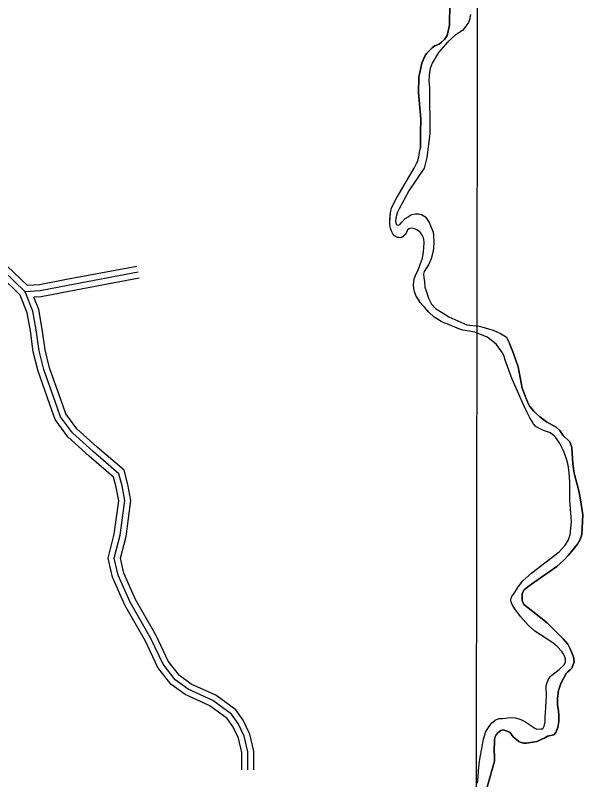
# Model space of a CAD drawing. Extents: x 3192986 to 3230865, y 867483 to 892886.
# Drawn here: x 3222187 to 3223602, y 879871 to 881777 of the extents above; entities that cross this region are included whole.
import ezdxf

# ---------------------------------------------------------------- set-up
doc = ezdxf.new("R2010")
doc.units = 0
for name, color, linetype in [('V-GRID-MAJR', 7, 'Continuous'), ('V-ROAD-CNTR', 7, 'Continuous'), ('V-SITE-VEGE', 7, 'Continuous'), ('V-TOPO-SHOR', 7, 'Continuous')]:
    doc.layers.add(name, color=color, linetype=linetype)

msp = doc.modelspace()

# ---------------------------------------------------------------- linework, layer by layer
at = {"layer": 'V-GRID-MAJR'}
msp.add_spline([(3223326.2, 872871.5), (3223335.9, 878932.2), (3223345.6, 884994.8), (3223355.3, 891057.5), (3223355.3, 891059.4)], degree=3, dxfattribs=at)
at = {"layer": 'V-ROAD-CNTR'}
for points in [[(3222199.5, 881078.8), (3222146.7, 881129.5), (3222095.6, 881176.8), (3222046.7, 881216.1), (3222008.4, 881229.8), (3221987.7, 881234.9), (3221972.9, 881235.3), (3221936.4, 881229.7), (3221898.8, 881225.1), (3221864.2, 881224), (3221795.1, 881222), (3221741.9, 881236.2), (3221676.1, 881256), (3221619.8, 881266.5), (3221575, 881284.1), (3221548.1, 881304.6), (3221521.8, 881345.4), (3221502.2, 881375.2), (3221493.5, 881401.6), (3221477, 881446), (3221461.7, 881471.2), (3221405.2, 881548.4), (3221335.2, 881636.4), (3221213.4, 881745.3)], [(3222490.7, 881150.9), (3222315.2, 881117.8), (3222247.6, 881105), (3222217.8, 881102.8), (3222167.3, 881151.3)], [(3222493.4, 881136.1), (3222317.9, 881103.1), (3222249.6, 881090.1), (3222212.2, 881087.3), (3222157, 881140.4)], [(3222496.2, 881121.4), (3222320.7, 881088.4), (3222251.6, 881075.2), (3222233.6, 881073.9)], [(3222752.1, 879895.5), (3222752.1, 879939), (3222743.5, 879974.6), (3222729.8, 880004), (3222715.5, 880023.9), (3222672.2, 880055.5), (3222610.7, 880083.5), (3222575.5, 880108.9), (3222543, 880150.9), (3222511.6, 880216.4), (3222460.6, 880306.6), (3222429.5, 880376.4), (3222418.6, 880423.4), (3222433.9, 880483.5), (3222445.2, 880566.4), (3222438.9, 880600.4), (3222431.9, 880625.6), (3222371.4, 880677.9), (3222318.4, 880725.7), (3222286.4, 880768.9), (3222278, 880792.4), (3222244, 880889.5), (3222232.2, 880937.4), (3222224.9, 880989.9), (3222216.7, 881035.1), (3222199.5, 881078.8)], [(3222767.1, 879895.5), (3222767.1, 879940.8), (3222757.7, 879979.5), (3222742.8, 880011.6), (3222726.3, 880034.6), (3222679.8, 880068.5), (3222618.3, 880096.5), (3222586.1, 880119.8), (3222555.8, 880158.8), (3222525, 880223.4), (3222474, 880313.4), (3222443.8, 880381.2), (3222434, 880423.2), (3222448.6, 880480.6), (3222460.4, 880566.8), (3222453.6, 880603.8), (3222445.2, 880634), (3222381.3, 880689.1), (3222329.5, 880735.9), (3222299.7, 880776.1), (3222292.2, 880797.4), (3222258.4, 880893.8), (3222246.9, 880940.3), (3222239.7, 880992.3), (3222231.2, 881039.2), (3222212.2, 881087.3)], [(3222782.1, 879895.5), (3222782.1, 879942.6), (3222771.9, 879984.5), (3222755.8, 880019.2), (3222737, 880045.3), (3222687.4, 880081.5), (3222625.8, 880109.6), (3222596.6, 880130.7), (3222568.7, 880166.7), (3222538.3, 880230.3), (3222487.4, 880320.2), (3222458.1, 880386), (3222449.4, 880423.1), (3222463.4, 880477.7), (3222475.6, 880567.1), (3222468.2, 880607.2), (3222458.4, 880642.4), (3222391.2, 880700.4), (3222340.7, 880746), (3222313.1, 880783.2), (3222306.3, 880802.4), (3222272.8, 880898.1), (3222261.7, 880943.1), (3222254.5, 880994.6), (3222245.7, 881043.4), (3222233.6, 881073.9)]]:
    msp.add_lwpolyline(points, dxfattribs=at)
at = {"layer": 'V-SITE-VEGE'}
for p, q in [((3223322.2, 881778.5), (3223319.8, 881765.6)), ((3223317, 881759), (3223309.4, 881747)), ((3223319.8, 881765.6), (3223317, 881759)), ((3223302.4, 881739.1), (3223293, 881733.2)), ((3223309.4, 881747), (3223302.4, 881739.1)), ((3223275, 881718.9), (3223266.2, 881710.5)), ((3223283.5, 881726.5), (3223275, 881718.9)), ((3223293, 881733.2), (3223283.5, 881726.5)), ((3223266.2, 881710.5), (3223242.5, 881683.7)), ((3223242.5, 881683.7), (3223227.1, 881657.8)), ((3223221.8, 881643.9), (3223220.4, 881635.3)), ((3223227.1, 881657.8), (3223221.8, 881643.9)), ((3223219.1, 881624.1), (3223218.9, 881614.4)), ((3223220.4, 881635.3), (3223219.1, 881624.1)), ((3223218.9, 881614.4), (3223219.9, 881596.4)), ((3223219.9, 881596.4), (3223221.2, 881481)), ((3223221.2, 881481), (3223213.8, 881422)), ((3223213.8, 881422), (3223206.8, 881395.8)), ((3223206.8, 881395.8), (3223168.9, 881338.9)), ((3223168.9, 881338.9), (3223144.1, 881294.3)), ((3223140.6, 881286), (3223136.9, 881275.4)), ((3223144.1, 881294.3), (3223140.6, 881286)), ((3223170.8, 881277.5), (3223176.1, 881279.9)), ((3223176.1, 881279.9), (3223185, 881281.8)), ((3223185, 881281.8), (3223193.8, 881281.9)), ((3223193.8, 881281.9), (3223199.8, 881280.1)), ((3223199.8, 881280.1), (3223208.3, 881275.3)), ((3223136.9, 881275.4), (3223135.6, 881264.3)), ((3223135.6, 881264.3), (3223136.7, 881255.5)), ((3223146.1, 881255.1), (3223151.9, 881262.1)), ((3223151.9, 881262.1), (3223159.4, 881270.4)), ((3223159.4, 881270.4), (3223166.8, 881274.7)), ((3223166.8, 881274.7), (3223170.8, 881277.5)), ((3223208.3, 881275.3), (3223213.4, 881269.2)), ((3223213.4, 881269.2), (3223219.9, 881258.8)), ((3223136.7, 881255.5), (3223142.3, 881253.7)), ((3223142.3, 881253.7), (3223146.1, 881255.1)), ((3223219.9, 881258.8), (3223228.9, 881236.4)), ((3223228.9, 881236.4), (3223230.2, 881226.9)), ((3223230.2, 881226.9), (3223230.6, 881212.1)), ((3223230.6, 881212.1), (3223230, 881196)), ((3223228.6, 881185.7), (3223224.7, 881169.5)), ((3223230, 881196), (3223228.6, 881185.7)), ((3223224.7, 881169.5), (3223218.2, 881156.2)), ((3223218.2, 881156.2), (3223206.5, 881137.7)), ((3223206.5, 881137.7), (3223205.3, 881131.1)), ((3223205.3, 881131.1), (3223206.2, 881123.3)), ((3223206.2, 881123.3), (3223207.7, 881112.4)), ((3223207.7, 881112.4), (3223208.9, 881098.7)), ((3223208.9, 881098.7), (3223212.5, 881087)), ((3223212.5, 881087), (3223217.8, 881071.8)), ((3223217.8, 881071.8), (3223225.5, 881057)), ((3223225.5, 881057), (3223235.1, 881045.5)), ((3223235.1, 881045.5), (3223254, 881033.8)), ((3223254, 881033.8), (3223268.7, 881025.4)), ((3223268.7, 881025.4), (3223313.1, 881005.2)), ((3223313.1, 881005.2), (3223344.3, 881001.7)), ((3223344.3, 881001.7), (3223356.6, 880998.3)), ((3223356.6, 880998.3), (3223369.7, 880994.5)), ((3223369.7, 880994.5), (3223378.8, 880991.6)), ((3223378.8, 880991.6), (3223390.1, 880986.8)), ((3223390.1, 880986.8), (3223396.9, 880983.7)), ((3223396.9, 880983.7), (3223405.8, 880978.6)), ((3223405.8, 880978.6), (3223411.8, 880974)), ((3223411.8, 880974), (3223419.8, 880958.4)), ((3223419.8, 880958.4), (3223429.3, 880933.9)), ((3223429.3, 880933.9), (3223441, 880900.4)), ((3223441, 880900.4), (3223451.4, 880847.2)), ((3223451.4, 880847.2), (3223463, 880816.9)), ((3223463, 880816.9), (3223467.3, 880807.6)), ((3223467.3, 880807.6), (3223470.7, 880801.8)), ((3223470.7, 880801.8), (3223480.3, 880790.1)), ((3223480.3, 880790.1), (3223486.7, 880783)), ((3223486.7, 880783), (3223495, 880775.7)), ((3223495, 880775.7), (3223512.1, 880763.4)), ((3223512.1, 880763.4), (3223536.4, 880750)), ((3223536.4, 880750), (3223545, 880741.7)), ((3223545, 880741.7), (3223552.9, 880730.4)), ((3223552.9, 880730.4), (3223569.8, 880713.1)), ((3223569.8, 880713.1), (3223574.9, 880699.3)), ((3223574.9, 880699.3), (3223577.8, 880658.4)), ((3223577.8, 880658.4), (3223581.3, 880635.4)), ((3223581.3, 880635.4), (3223585.4, 880619.8)), ((3223585.4, 880619.8), (3223591.7, 880594.4)), ((3223591.7, 880594.4), (3223595.7, 880573.4)), ((3223595.7, 880573.4), (3223602.2, 880531.8)), ((3223602.2, 880531.8), (3223599.9, 880482.8)), ((3223599.9, 880482.8), (3223596.1, 880469.7)), ((3223596.1, 880469.7), (3223589.3, 880458.7)), ((3223589.3, 880458.7), (3223566.9, 880430.8)), ((3223566.9, 880430.8), (3223555.5, 880418.8)), ((3223537.7, 880402.6), (3223480.3, 880362.4)), ((3223555.5, 880418.8), (3223537.7, 880402.6)), ((3223465.2, 880351.9), (3223456.1, 880344.1)), ((3223480.3, 880362.4), (3223465.2, 880351.9)), ((3223451.6, 880335.6), (3223451, 880317.5)), ((3223456.1, 880344.1), (3223451.6, 880335.6)), ((3223451, 880317.5), (3223455.8, 880308.1)), ((3223455.8, 880308.1), (3223466, 880299.3)), ((3223466, 880299.3), (3223477.6, 880290.7)), ((3223477.6, 880290.7), (3223513.6, 880262.4)), ((3223513.6, 880262.4), (3223553.5, 880222.4)), ((3223553.5, 880222.4), (3223565.4, 880208.8)), ((3223565.4, 880208.8), (3223570.8, 880197.4)), ((3223570.8, 880197.4), (3223579.6, 880177.5)), ((3223579.6, 880177.5), (3223581, 880164.9)), ((3223581, 880164.9), (3223575.1, 880149.1)), ((3223561.3, 880135.8), (3223547.3, 880111.1)), ((3223565, 880140.1), (3223561.3, 880135.8)), ((3223571.1, 880145.1), (3223565, 880140.1)), ((3223575.1, 880149.1), (3223571.1, 880145.1)), ((3223547.3, 880111.1), (3223542.2, 880093.1)), ((3223542.2, 880093.1), (3223539.3, 880074.4)), ((3223539.3, 880074.4), (3223539, 880058.2)), ((3223539, 880058.2), (3223541.5, 880042.9)), ((3223541.5, 880042.9), (3223542.7, 880030.5)), ((3223542.7, 880030.5), (3223542.4, 880016.3)), ((3223542.4, 880016.3), (3223540.2, 880001)), ((3223390.9, 879988.2), (3223386.6, 879982.9)), ((3223397.9, 879993.6), (3223390.9, 879988.2)), ((3223403.6, 879995.5), (3223397.9, 879993.6)), ((3223420.8, 879989.6), (3223403.6, 879995.5)), ((3223428.9, 879977.9), (3223420.8, 879989.6)), ((3223529.9, 879983.3), (3223514.3, 879979.4)), ((3223534.8, 879989), (3223529.9, 879983.3)), ((3223540.2, 880001), (3223534.8, 879989)), ((3223382.3, 879969), (3223381.3, 879942.9)), ((3223383.3, 879976.4), (3223382.3, 879969)), ((3223386.6, 879982.9), (3223383.3, 879976.4)), ((3223442.7, 879966.3), (3223428.9, 879977.9)), ((3223446.2, 879964.5), (3223442.7, 879966.3)), ((3223454.8, 879961.9), (3223446.2, 879964.5)), ((3223488.1, 879966.7), (3223462.3, 879962)), ((3223507.8, 879975.9), (3223488.1, 879966.7)), ((3223514.3, 879979.4), (3223507.8, 879975.9)), ((3223462.3, 879962), (3223454.8, 879961.9)), ((3223381.3, 879942.9), (3223382.6, 879930.3)), ((3223382.6, 879930.3), (3223382, 879917)), ((3223382, 879917), (3223377.3, 879899.5)), ((3223377.3, 879899.5), (3223362, 879846.8))]:
    msp.add_line(p, q, dxfattribs=at)
for points in [[(3223387.2, 880956.2), (3223369.9, 880970.4), (3223363.6, 880974.7), (3223333.3, 880986.8), (3223309.3, 880990.7), (3223303.5, 880992), (3223293.5, 880995.1), (3223271.6, 881004.1), (3223254.4, 881010.8), (3223249.2, 881013), (3223232, 881024.6), (3223218.6, 881036.6), (3223212.5, 881043.2), (3223207.6, 881048.9), (3223203.5, 881053.2), (3223196.9, 881060.7), (3223191.6, 881069.1), (3223186.3, 881078.4), (3223182.5, 881087.9), (3223181.8, 881091.7), (3223181, 881095.7), (3223180.3, 881105), (3223182.1, 881120), (3223185.2, 881127.7), (3223191.5, 881141.8), (3223195, 881150.1), (3223198.1, 881158.2), (3223201.9, 881168.8), (3223204.4, 881180.5), (3223205.2, 881188.3), (3223205.7, 881196), (3223207.1, 881211.5), (3223206.2, 881217.8), (3223205.2, 881221.8), (3223201.8, 881228.3), (3223197.5, 881235.5), (3223194.4, 881237.9), (3223188.8, 881241.8), (3223184.9, 881243.9), (3223180.3, 881245.3), (3223176.7, 881246.2), (3223171.1, 881245.5), (3223169.2, 881244.6), (3223164.9, 881241.6), (3223161.6, 881233.7), (3223160.3, 881231.2), (3223155.6, 881225.8), (3223151, 881223), (3223147.4, 881222.2), (3223142.8, 881222.5), (3223140.3, 881222.8), (3223138.4, 881223.5), (3223132.6, 881227.3), (3223128.7, 881231.6), (3223125.9, 881236.9), (3223122.5, 881246), (3223121.2, 881255.6), (3223121.1, 881260.4), (3223122.8, 881284.3), (3223125.4, 881297), (3223137.7, 881320.7), (3223142.1, 881327.7), (3223168.3, 881373.5), (3223181.9, 881396), (3223188, 881407.4), (3223190.4, 881411.6), (3223193.8, 881424.3), (3223194.5, 881427.9), (3223195.6, 881435.2), (3223197.7, 881446.6), (3223197.6, 881484.4), (3223198.3, 881517.6), (3223193, 881584.5), (3223193.8, 881622.4), (3223201.1, 881657.5), (3223208.8, 881675.2), (3223212.3, 881681.2), (3223226.6, 881695.8), (3223233.8, 881700.6), (3223243.9, 881705.1), (3223250.3, 881709.8), (3223257.7, 881716.7), (3223261, 881721.1), (3223264.4, 881726.2), (3223269.7, 881752.3), (3223270.3, 881760.3), (3223270.6, 881796.9)], [(3223340, 879862.4), (3223341.2, 879878.3), (3223342.5, 879893.6), (3223343.8, 879911.1), (3223346.9, 879927.4), (3223350.5, 879948.7), (3223354.7, 879971.9), (3223360.8, 879991.3), (3223369.2, 880004.1), (3223375.2, 880012.8), (3223383.7, 880019.8), (3223393.1, 880023.4), (3223402.3, 880023.4), (3223424.2, 880026.4), (3223434.4, 880025.5), (3223447.5, 880021), (3223457.9, 880016.1), (3223483.1, 879999.3), (3223488.1, 879997.2), (3223497.6, 879997.6), (3223502.6, 879998.1), (3223506.5, 880004.6), (3223508.5, 880015.3), (3223508.9, 880027.3), (3223509.5, 880038), (3223511.4, 880065.7), (3223511.7, 880077.7), (3223511.4, 880105.2), (3223513.5, 880113.1), (3223516.6, 880121.6), (3223521.1, 880127.9), (3223525, 880131.8), (3223543.6, 880145.8), (3223555.7, 880157.4), (3223558.9, 880165.1), (3223559.3, 880166.9), (3223559.4, 880171.5), (3223557.5, 880177.1), (3223553.3, 880185.7), (3223550.2, 880190.6), (3223538.4, 880202.9), (3223527.4, 880212.3), (3223482.7, 880241.6), (3223467.4, 880255.8), (3223446.7, 880278.3), (3223432.7, 880297.3), (3223426.7, 880307.8), (3223424.1, 880314), (3223423.2, 880319.6), (3223423.4, 880323.6), (3223425.1, 880327.5), (3223431.8, 880336.8), (3223442.1, 880352.5), (3223452.7, 880367.3), (3223475.2, 880387), (3223543.3, 880439), (3223558.1, 880455.5), (3223566.1, 880467.3), (3223570.8, 880481.5), (3223574.1, 880513.6), (3223573.6, 880525.7), (3223571.5, 880546.3), (3223570.3, 880566.8), (3223570.3, 880588.4), (3223570, 880612.9), (3223568.8, 880636.6), (3223566.1, 880655), (3223562, 880670.8), (3223554.8, 880689.3), (3223545, 880709.4), (3223534.9, 880723.9), (3223531.4, 880728.2), (3223526.1, 880732.4), (3223519.2, 880736.6), (3223514.8, 880738.4), (3223504.5, 880742), (3223499.4, 880744.1), (3223492.5, 880747.4), (3223486.4, 880750.7), (3223484.2, 880752.5), (3223479.5, 880758.4), (3223475.8, 880764.2), (3223470.2, 880773.3), (3223462.7, 880788), (3223455.8, 880804.3), (3223426.5, 880869.6), (3223409.1, 880917.1), (3223406.4, 880925.9), (3223402.4, 880935.2), (3223387.2, 880956.2)]]:
    msp.add_lwpolyline(points, dxfattribs=at)
at = {"layer": 'V-TOPO-SHOR'}
for points in [[(3223270.6, 881796.9), (3223270.3, 881760.3), (3223269.7, 881752.3), (3223267.6, 881741.7), (3223264.4, 881726.2), (3223261, 881721.1), (3223257.7, 881716.7), (3223250.3, 881709.8), (3223243.9, 881705.1), (3223233.8, 881700.6), (3223226.6, 881695.8), (3223212.3, 881681.2), (3223208.8, 881675.2), (3223201.1, 881657.5), (3223193.8, 881622.4), (3223193, 881584.5), (3223198.3, 881517.6), (3223197.6, 881484.4), (3223197.7, 881446.6)], [(3223322.2, 881778.5), (3223319.8, 881765.6), (3223317, 881759), (3223309.4, 881747), (3223302.4, 881739.1), (3223293, 881733.2), (3223283.5, 881726.5), (3223275, 881718.9), (3223266.2, 881710.5), (3223242.5, 881683.7), (3223227.1, 881657.8), (3223221.8, 881643.9), (3223220.4, 881635.3), (3223219.1, 881624.1), (3223218.9, 881614.4), (3223219.9, 881596.4), (3223221.2, 881481), (3223213.8, 881422), (3223206.8, 881395.8), (3223168.9, 881338.9), (3223144.1, 881294.3), (3223140.6, 881286), (3223136.9, 881275.4), (3223135.6, 881264.3), (3223136.7, 881255.5), (3223142.3, 881253.7), (3223146.1, 881255.1), (3223151.9, 881262.1), (3223159.4, 881270.4), (3223166.8, 881274.7), (3223170.8, 881277.5), (3223176.1, 881279.9), (3223185, 881281.8), (3223193.8, 881281.9), (3223199.8, 881280.1), (3223208.3, 881275.3), (3223213.4, 881269.2), (3223219.9, 881258.8), (3223228.9, 881236.4), (3223230.2, 881226.9), (3223230.6, 881212.1), (3223230, 881196), (3223228.6, 881185.7)], [(3223387.2, 880956.2), (3223369.9, 880970.4), (3223363.6, 880974.7), (3223333.3, 880986.8), (3223309.3, 880990.7), (3223303.5, 880992), (3223293.5, 880995.1), (3223271.6, 881004.1), (3223254.4, 881010.8), (3223249.2, 881013), (3223237.6, 881020.9), (3223232, 881024.6), (3223218.6, 881036.6), (3223215.6, 881039.8), (3223212.5, 881043.2), (3223207.6, 881048.9), (3223203.5, 881053.2), (3223196.9, 881060.7), (3223194.9, 881063.8), (3223192.4, 881067.9), (3223191.6, 881069.1), (3223186.3, 881078.4), (3223182.5, 881087.9), (3223181.8, 881091.7), (3223181, 881095.7), (3223180.3, 881105), (3223182.1, 881120), (3223185.2, 881127.7), (3223191.5, 881141.8), (3223195, 881150.1), (3223198.1, 881158.2), (3223201.9, 881168.8), (3223204.4, 881180.5), (3223205.2, 881188.3), (3223205.7, 881196), (3223207.1, 881211.5), (3223206.2, 881217.8), (3223205.2, 881221.8), (3223201.8, 881228.3), (3223197.5, 881235.5), (3223194.4, 881237.9), (3223188.8, 881241.8), (3223184.9, 881243.9), (3223180.3, 881245.3), (3223176.7, 881246.2), (3223171.1, 881245.5), (3223169.2, 881244.6), (3223164.9, 881241.6), (3223161.6, 881233.7), (3223160.3, 881231.2), (3223155.6, 881225.8), (3223151, 881223), (3223148.6, 881222.4), (3223147.4, 881222.2), (3223142.8, 881222.5), (3223140.3, 881222.8), (3223138.4, 881223.5), (3223132.6, 881227.3), (3223128.7, 881231.6), (3223125.9, 881236.9), (3223122.5, 881246), (3223121.2, 881255.6), (3223121.1, 881260.4), (3223121.6, 881267.3), (3223122.8, 881284.3), (3223125.4, 881297), (3223137.7, 881320.7), (3223142.1, 881327.7), (3223168.3, 881373.5), (3223181.9, 881396), (3223188, 881407.4), (3223190.4, 881411.6), (3223193.8, 881424.3), (3223194.5, 881427.9), (3223195.6, 881435.2), (3223197.7, 881446.6)], [(3223228.6, 881185.7), (3223224.7, 881169.5), (3223218.2, 881156.2), (3223206.5, 881137.7), (3223205.3, 881131.1), (3223206.2, 881123.3), (3223207.7, 881112.4), (3223208.9, 881098.7), (3223212.5, 881087), (3223217.8, 881071.8), (3223225.5, 881057), (3223235.1, 881045.5), (3223254, 881033.8), (3223268.7, 881025.4), (3223313.1, 881005.2), (3223344.3, 881001.7), (3223356.6, 880998.3), (3223369.7, 880994.5), (3223378.8, 880991.6), (3223390.1, 880986.8), (3223396.9, 880983.7), (3223405.8, 880978.6), (3223411.8, 880974), (3223419.8, 880958.4)], [(3223424.1, 880314), (3223423.2, 880319.6), (3223423.4, 880323.6), (3223425.1, 880327.5), (3223431.8, 880336.8), (3223442.1, 880352.5), (3223452.7, 880367.3), (3223475.2, 880387), (3223543.3, 880439), (3223558.1, 880455.5), (3223566.1, 880467.3), (3223570.8, 880481.5), (3223574.1, 880513.6), (3223573.6, 880525.7), (3223571.5, 880546.3), (3223570.3, 880566.8), (3223570.3, 880588.4), (3223570, 880612.9), (3223568.8, 880636.6), (3223566.1, 880655), (3223562, 880670.8), (3223554.8, 880689.3), (3223545, 880709.4), (3223534.9, 880723.9), (3223531.4, 880728.2), (3223526.1, 880732.4), (3223519.2, 880736.6), (3223514.8, 880738.4), (3223504.5, 880742), (3223499.4, 880744.1), (3223492.5, 880747.4), (3223486.4, 880750.7), (3223484.2, 880752.5), (3223479.5, 880758.4), (3223475.8, 880764.2), (3223470.2, 880773.3), (3223462.7, 880788), (3223455.8, 880804.3), (3223426.5, 880869.6), (3223409.1, 880917.1), (3223406.4, 880925.9), (3223402.4, 880935.2), (3223387.2, 880956.2)], [(3223545, 880741.7), (3223536.4, 880750), (3223512.1, 880763.4), (3223495, 880775.7), (3223486.7, 880783), (3223480.3, 880790.1), (3223470.7, 880801.8), (3223467.3, 880807.6), (3223463, 880816.9), (3223451.4, 880847.2), (3223441, 880900.4), (3223429.3, 880933.9), (3223419.8, 880958.4)], [(3223362, 879846.8), (3223377.3, 879899.5), (3223382, 879917), (3223382.6, 879930.3), (3223381.3, 879942.9), (3223382.3, 879969), (3223383.3, 879976.4), (3223386.6, 879982.9), (3223390.9, 879988.2), (3223397.9, 879993.6), (3223403.6, 879995.5), (3223420.8, 879989.6), (3223428.9, 879977.9), (3223442.7, 879966.3), (3223446.2, 879964.5), (3223454.8, 879961.9), (3223462.3, 879962), (3223488.1, 879966.7), (3223507.8, 879975.9), (3223514.3, 879979.4), (3223529.9, 879983.3), (3223534.8, 879989), (3223540.2, 880001), (3223542.4, 880016.3), (3223542.7, 880030.5), (3223541.5, 880042.9), (3223539, 880058.2), (3223539.3, 880074.4), (3223542.2, 880093.1), (3223547.3, 880111.1), (3223561.3, 880135.8), (3223565, 880140.1), (3223571.1, 880145.1), (3223575.1, 880149.1), (3223581, 880164.9), (3223579.6, 880177.5), (3223570.8, 880197.4), (3223565.4, 880208.8), (3223553.5, 880222.4), (3223513.6, 880262.4), (3223477.6, 880290.7), (3223466, 880299.3), (3223455.8, 880308.1), (3223451, 880317.5), (3223451.6, 880335.6), (3223456.1, 880344.1), (3223465.2, 880351.9), (3223480.3, 880362.4), (3223537.7, 880402.6), (3223555.5, 880418.8), (3223566.9, 880430.8), (3223589.3, 880458.7), (3223596.1, 880469.7), (3223599.9, 880482.8), (3223602.2, 880531.8), (3223595.7, 880573.4), (3223591.7, 880594.4), (3223585.4, 880619.8), (3223581.3, 880635.4), (3223577.8, 880658.4), (3223574.9, 880699.3), (3223569.8, 880713.1), (3223552.8, 880730.4), (3223545, 880741.7)], [(3223340, 879862.4), (3223341.2, 879878.3), (3223342.5, 879893.6), (3223343.8, 879911.1), (3223346.9, 879927.4), (3223350.5, 879948.7), (3223354.7, 879971.9), (3223360.8, 879991.3), (3223369.2, 880004.1), (3223375.2, 880012.8), (3223383.7, 880019.8), (3223393.1, 880023.4), (3223402.3, 880023.4), (3223424.2, 880026.4), (3223434.4, 880025.5), (3223447.5, 880021), (3223457.9, 880016.1), (3223483.1, 879999.3), (3223488.1, 879997.2), (3223497.6, 879997.6), (3223502.6, 879998.1), (3223506.5, 880004.6), (3223508.5, 880015.3), (3223508.9, 880027.3), (3223509.5, 880038), (3223511.4, 880065.7), (3223511.7, 880077.7), (3223511.4, 880105.2), (3223513.5, 880113.1), (3223516.6, 880121.6), (3223521.1, 880127.9), (3223525, 880131.8), (3223543.6, 880145.8), (3223555.7, 880157.4), (3223558.9, 880165.1), (3223559.3, 880166.9), (3223559.4, 880171.5), (3223557.5, 880177.1), (3223553.3, 880185.7), (3223550.2, 880190.6), (3223538.4, 880202.9), (3223527.4, 880212.3), (3223482.7, 880241.6), (3223467.4, 880255.8), (3223446.7, 880278.3), (3223432.7, 880297.3), (3223426.7, 880307.8), (3223424.1, 880314)]]:
    msp.add_lwpolyline(points, dxfattribs=at)

doc.saveas('drawing.dxf')
